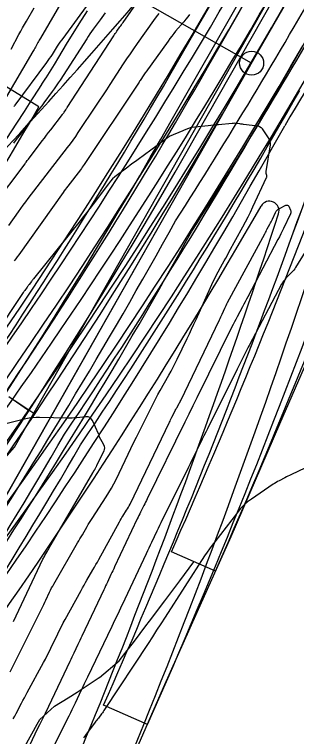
# Model space of a CAD drawing. Extents: x 658976 to 668726, y 639543 to 647196.
# Drawn here: x 662385.7 to 662444.4, y 643204.4 to 643354.6 of the extents above; entities that cross this region are included whole.
import ezdxf

# ---------------------------------------------------------------- set-up
doc = ezdxf.new("R2010")
doc.units = 0
for name, color, linetype in [('Ex_Major Contours', 7, 'Continuous'), ('Ex_Minor Contours', 7, 'Continuous'), ('R_Ramp 15 Degree_Min Ls', 7, 'Continuous'), ('R_Ramp 20 Degree Des Ls', 7, 'Continuous'), ('R_Ramp 20 Degree Des Ls Annot', 7, 'Continuous'), ('R_Ramp 20 Degree Existing Ramp', 7, 'Continuous'), ('R_Ramp 20 Degree_Min Ls', 7, 'Continuous')]:
    doc.layers.add(name, color=color, linetype=linetype)

msp = doc.modelspace()

# ---------------------------------------------------------------- linework, layer by layer
at = {"layer": 'Ex_Major Contours'}
msp.add_lwpolyline([(662415.7, 643354.8), (662415.17, 643354.06), (662414.65, 643353.32), (662411.2, 643348.52), (662410.46, 643347.47), (662409.74, 643346.42), (662409.02, 643345.36), (662408.32, 643344.29), (662405.53, 643339.99), (662404.83, 643338.92), (662404.13, 643337.85), (662403.42, 643336.78), (662402.71, 643335.71), (662398.92, 643330.02), (662398.38, 643329.23), (662397.83, 643328.45), (662397.26, 643327.67), (662396.69, 643326.91), (662388.51, 643316.28), (662387.98, 643315.6), (662387.46, 643314.9), (662386.95, 643314.21), (662386.45, 643313.51), (662384.44, 643310.69)], dxfattribs=at)
at = {"layer": 'Ex_Minor Contours'}
for points in [[(662381.3, 643314.79), (662387.9, 643323.54), (662387.96, 643323.62), (662388.02, 643323.7), (662388.08, 643323.78), (662388.14, 643323.86), (662388.38, 643324.19), (662388.44, 643324.27), (662388.5, 643324.35), (662388.56, 643324.44), (662388.63, 643324.52), (662391.49, 643328.31), (662391.92, 643328.88), (662392.36, 643329.46), (662392.8, 643330.03), (662393.24, 643330.61), (662395.71, 643333.81), (662395.79, 643333.93), (662395.88, 643334.04), (662395.96, 643334.16), (662396.04, 643334.28), (662396.37, 643334.76), (662396.45, 643334.88), (662396.53, 643335), (662396.6, 643335.12), (662396.68, 643335.25), (662406.37, 643350.17), (662406.53, 643350.4), (662406.68, 643350.63), (662406.84, 643350.86), (662407, 643351.09), (662407.65, 643352), (662407.82, 643352.22), (662407.98, 643352.45), (662408.14, 643352.68), (662408.3, 643352.91), (662416.29, 643364.43)], [(662396.33, 643358.64), (662391.1, 643349.67), (662390.96, 643349.44), (662390.83, 643349.21), (662390.7, 643348.97), (662390.58, 643348.74), (662390.08, 643347.8), (662389.95, 643347.57), (662389.82, 643347.33), (662389.69, 643347.1), (662389.56, 643346.87), (662383.57, 643336.67)], [(662385.62, 643335.42), (662385.74, 643335.57), (662385.85, 643335.73), (662392.44, 643344.59), (662392.73, 643345), (662393.02, 643345.42), (662393.31, 643345.83), (662393.59, 643346.26), (662394.68, 643347.96), (662394.95, 643348.38), (662395.24, 643348.8), (662395.53, 643349.21), (662395.82, 643349.62), (662401.21, 643356.99)], [(662385, 643347.34), (662386.64, 643350.41), (662387.02, 643351.12), (662387.41, 643351.82), (662387.8, 643352.52), (662388.2, 643353.22), (662389.83, 643356)], [(662404.58, 643354.96), (662404.24, 643354.46), (662403.89, 643353.97), (662403.53, 643353.48), (662402.1, 643351.52), (662401.75, 643351.03), (662401.4, 643350.53), (662401.06, 643350.03), (662400.73, 643349.52), (662395.22, 643340.95), (662394.82, 643340.34), (662394.41, 643339.73), (662393.99, 643339.14), (662393.56, 643338.55), (662391.82, 643336.2), (662391.38, 643335.61), (662390.94, 643335.03), (662390.5, 643334.44), (662390.06, 643333.86), (662387.69, 643330.71), (662387.14, 643329.99), (662386.6, 643329.27), (662386.06, 643328.55), (662385.53, 643327.83)], [(662422.13, 643354.6), (662421.73, 643354.09), (662421.32, 643353.58), (662420.9, 643353.08), (662419.23, 643351.1), (662418.82, 643350.6), (662418.41, 643350.1), (662418.02, 643349.58), (662417.64, 643349.06), (662413.01, 643342.61), (662412.88, 643342.42), (662412.75, 643342.23), (662412.62, 643342.04), (662412.49, 643341.85), (662411.99, 643341.07), (662411.86, 643340.88), (662411.74, 643340.68), (662411.61, 643340.49), (662411.48, 643340.3), (662400.19, 643323.36), (662400.01, 643323.09), (662399.82, 643322.82), (662399.63, 643322.56), (662399.43, 643322.3), (662396.79, 643318.86), (662396.55, 643318.55), (662396.31, 643318.23), (662396.07, 643317.91), (662395.84, 643317.59), (662386.59, 643304.61), (662386.28, 643304.18), (662385.97, 643303.75), (662385.65, 643303.33)], [(662384.82, 643217.86), (662391.4, 643231.05), (662391.6, 643231.47), (662391.81, 643231.9), (662392.02, 643232.32), (662392.22, 643232.75), (662393.02, 643234.45), (662393.23, 643234.88), (662393.44, 643235.3), (662393.66, 643235.71), (662393.89, 643236.12), (662398.84, 643244.68), (662399.09, 643245.11), (662399.33, 643245.54), (662399.58, 643245.96), (662399.83, 643246.39), (662400.81, 643248.1), (662401.06, 643248.52), (662401.32, 643248.94), (662401.58, 643249.36), (662401.85, 643249.78), (662404.78, 643254.24), (662405.34, 643255.13), (662405.87, 643256.03), (662406.37, 643256.96), (662406.84, 643257.9), (662409.37, 643263.15), (662409.93, 643264.32), (662410.49, 643265.48), (662411.06, 643266.64), (662411.63, 643267.79), (662414.25, 643273.07), (662414.67, 643273.9), (662415.1, 643274.72), (662415.54, 643275.54), (662415.99, 643276.35), (662417.82, 643279.58), (662418.27, 643280.39), (662418.71, 643281.21), (662419.13, 643282.04), (662419.54, 643282.87), (662421.61, 643287.17), (662422.08, 643288.16), (662422.55, 643289.16), (662423.01, 643290.16), (662423.47, 643291.17), (662426.46, 643297.81), (662426.75, 643298.43), (662427.05, 643299.06), (662427.36, 643299.67), (662427.68, 643300.28), (662429, 643302.72), (662429.32, 643303.32), (662429.65, 643303.93), (662429.98, 643304.54), (662430.32, 643305.14), (662433.22, 643310.42), (662433.77, 643311.44), (662434.3, 643312.47), (662434.81, 643313.5), (662435.31, 643314.55), (662438.13, 643320.66), (662438.17, 643320.75), (662438.18, 643320.86), (662438.18, 643320.96), (662438.16, 643321.06), (662438.06, 643321.48), (662438.03, 643321.58), (662438.02, 643321.69), (662438.02, 643321.8), (662438.03, 643321.9), (662438.92, 643327.46), (662438.95, 643327.85), (662438.9, 643328.23), (662438.77, 643328.59), (662438.57, 643328.93), (662437.26, 643330.77), (662437.2, 643330.84), (662437.14, 643330.91), (662437.06, 643330.98), (662436.99, 643331.03), (662436.67, 643331.24), (662436.58, 643331.29), (662436.5, 643331.33), (662436.41, 643331.35), (662436.31, 643331.37), (662433.35, 643331.71), (662433.16, 643331.74), (662432.96, 643331.76), (662432.77, 643331.78), (662432.57, 643331.81), (662431.79, 643331.92), (662431.59, 643331.94), (662431.4, 643331.95), (662431.2, 643331.94), (662431, 643331.93), (662428.15, 643331.66), (662427.61, 643331.61), (662427.07, 643331.56), (662426.53, 643331.5), (662425.99, 643331.44), (662422.55, 643331.06), (662422.39, 643331.03), (662422.23, 643331), (662422.08, 643330.95), (662421.93, 643330.89), (662421.33, 643330.63), (662421.18, 643330.56), (662421.03, 643330.5), (662420.88, 643330.43), (662420.73, 643330.37), (662417.91, 643329.19), (662417.87, 643329.17), (662417.82, 643329.15), (662417.78, 643329.13), (662417.74, 643329.1), (662417.59, 643328.98), (662417.55, 643328.95), (662417.51, 643328.92), (662417.47, 643328.9), (662417.43, 643328.87), (662417, 643328.57), (662416.92, 643328.51), (662416.84, 643328.45), (662416.75, 643328.39), (662416.67, 643328.32), (662411.4, 643324.42), (662410.86, 643324.03), (662410.32, 643323.63), (662409.79, 643323.23), (662409.25, 643322.83), (662407.11, 643321.24), (662406.6, 643320.82), (662406.11, 643320.37), (662405.66, 643319.89), (662405.24, 643319.37), (662402.06, 643315.12), (662401.39, 643314.24), (662400.72, 643313.36), (662400.03, 643312.49), (662399.34, 643311.63), (662389.67, 643299.59), (662389.56, 643299.45), (662389.44, 643299.31), (662389.33, 643299.16), (662389.22, 643299.02), (662388.77, 643298.44), (662388.66, 643298.3), (662388.55, 643298.15), (662388.44, 643298), (662388.33, 643297.86), (662387.86, 643297.2), (662387.75, 643297.05), (662387.63, 643296.89), (662387.52, 643296.73), (662387.41, 643296.56), (662375.65, 643279.04)], [(662454.02, 643317.88), (662444.17, 643301.96), (662443.98, 643301.67), (662443.78, 643301.4), (662443.56, 643301.14), (662443.33, 643300.89), (662442.16, 643299.71), (662441.9, 643299.42), (662441.66, 643299.12), (662441.44, 643298.8), (662441.25, 643298.47), (662434.51, 643285.77), (662434.29, 643285.36), (662434.08, 643284.95), (662433.87, 643284.53), (662433.67, 643284.12), (662432.85, 643282.46), (662432.64, 643282.04), (662432.44, 643281.63), (662432.23, 643281.21), (662432.03, 643280.8), (662425.84, 643268.41), (662425.48, 643267.68), (662425.12, 643266.96), (662424.76, 643266.23), (662424.41, 643265.5), (662422.97, 643262.59), (662422.62, 643261.87), (662422.26, 643261.14), (662421.9, 643260.42), (662421.54, 643259.69), (662416.44, 643249.45), (662416.15, 643248.87), (662415.87, 643248.28), (662415.59, 643247.7), (662415.31, 643247.11), (662414.2, 643244.77), (662413.93, 643244.18), (662413.65, 643243.6), (662413.37, 643243.01), (662413.1, 643242.43), (662408.65, 643233.01), (662408.35, 643232.37), (662408.05, 643231.74), (662407.75, 643231.11), (662407.45, 643230.47), (662406.25, 643227.93), (662405.95, 643227.3), (662405.65, 643226.66), (662405.34, 643226.03), (662405.04, 643225.4), (662400.87, 643216.73), (662400.55, 643216.06), (662400.22, 643215.38), (662399.9, 643214.71), (662399.58, 643214.03), (662398.31, 643211.33), (662397.98, 643210.66), (662397.66, 643209.98), (662397.33, 643209.31), (662397, 643208.65), (662392.92, 643200.54)], [(662385.47, 643208.12), (662385.76, 643208.66), (662386.04, 643209.21), (662387.19, 643211.38), (662387.48, 643211.93), (662387.77, 643212.47), (662388.06, 643213.01), (662388.35, 643213.55), (662391.75, 643219.8), (662392.15, 643220.53), (662392.54, 643221.28), (662392.91, 643222.02), (662393.28, 643222.78), (662394.72, 643225.8), (662395.09, 643226.55), (662395.46, 643227.3), (662395.85, 643228.04), (662396.25, 643228.78), (662399.57, 643234.8), (662399.87, 643235.34), (662400.17, 643235.88), (662400.48, 643236.42), (662400.79, 643236.95), (662402.03, 643239.09), (662402.34, 643239.63), (662402.65, 643240.16), (662402.95, 643240.7), (662403.25, 643241.25), (662407.52, 643249.04), (662407.69, 643249.35), (662407.88, 643249.66), (662408.06, 643249.97), (662408.26, 643250.27), (662409.04, 643251.47), (662409.24, 643251.77), (662409.42, 643252.08), (662409.59, 643252.39), (662409.75, 643252.71), (662417.93, 643269.76), (662418.06, 643270.03), (662418.19, 643270.29), (662418.32, 643270.56), (662418.45, 643270.83), (662419.06, 643272.04), (662419.15, 643272.23), (662419.25, 643272.42), (662419.35, 643272.61), (662419.46, 643272.8), (662419.88, 643273.54), (662419.98, 643273.73), (662420.08, 643273.91), (662420.18, 643274.1), (662420.28, 643274.3), (662428.34, 643291.08), (662428.49, 643291.38), (662428.63, 643291.68), (662428.77, 643291.98), (662428.9, 643292.28), (662429.45, 643293.49), (662429.59, 643293.79), (662429.73, 643294.08), (662429.88, 643294.38), (662430.03, 643294.67), (662437.75, 643308.98), (662437.88, 643309.23), (662438.02, 643309.48), (662438.15, 643309.73), (662438.29, 643309.98), (662438.84, 643310.98), (662438.97, 643311.23), (662439.1, 643311.48), (662439.23, 643311.73), (662439.35, 643311.99), (662440, 643313.41), (662440.16, 643313.68), (662440.35, 643313.91), (662440.57, 643314.1), (662440.84, 643314.26), (662442.16, 643314.89), (662442.35, 643314.95), (662442.5, 643314.93), (662442.63, 643314.85), (662442.74, 643314.69), (662443.11, 643313.91), (662443.18, 643313.72), (662443.2, 643313.53), (662443.18, 643313.33), (662443.11, 643313.14), (662441.65, 643310.07), (662441.37, 643309.5), (662441.09, 643308.93), (662440.8, 643308.36), (662440.51, 643307.79), (662434.21, 643295.89), (662433.93, 643295.36), (662433.66, 643294.84), (662433.38, 643294.31), (662433.1, 643293.79), (662431.99, 643291.7), (662431.71, 643291.17), (662431.44, 643290.65), (662431.17, 643290.12), (662430.91, 643289.59), (662423.66, 643274.86), (662423.45, 643274.43), (662423.24, 643274.01), (662423.03, 643273.59), (662422.82, 643273.17), (662421.98, 643271.48), (662421.77, 643271.06), (662421.56, 643270.63), (662421.35, 643270.21), (662421.14, 643269.79), (662413.31, 643253.87), (662413.14, 643253.53), (662412.97, 643253.18), (662412.8, 643252.83), (662412.62, 643252.48), (662411.93, 643251.09), (662411.76, 643250.74), (662411.59, 643250.4), (662411.42, 643250.05), (662411.25, 643249.7), (662406.53, 643239.68), (662406.34, 643239.29), (662406.15, 643238.89), (662405.97, 643238.49), (662405.78, 643238.1), (662405.03, 643236.51), (662404.84, 643236.12), (662404.66, 643235.72), (662404.47, 643235.33), (662404.28, 643234.93), (662399.72, 643225.28), (662399.52, 643224.84), (662399.31, 643224.4), (662399.1, 643223.95), (662398.88, 643223.52), (662398.04, 643221.76), (662397.83, 643221.32), (662397.62, 643220.88), (662397.41, 643220.44), (662397.2, 643220), (662392.79, 643210.68), (662392.56, 643210.19), (662392.33, 643209.71), (662392.09, 643209.23), (662391.86, 643208.75), (662390.89, 643206.84), (662390.65, 643206.36), (662390.42, 643205.88), (662390.18, 643205.4), (662389.95, 643204.91), (662385.29, 643195.07)], [(662385.52, 643228.3), (662391.62, 643241.27), (662391.72, 643241.47), (662391.81, 643241.66), (662391.92, 643241.84), (662392.02, 643242.03), (662392.45, 643242.77), (662392.55, 643242.95), (662392.66, 643243.14), (662392.77, 643243.32), (662392.87, 643243.51), (662401.99, 643259.24), (662402.03, 643259.31), (662402.07, 643259.38), (662402.11, 643259.45), (662402.16, 643259.52), (662402.34, 643259.8), (662402.38, 643259.86), (662402.42, 643259.93), (662402.46, 643260.01), (662402.5, 643260.08), (662402.69, 643260.48), (662402.74, 643260.57), (662402.78, 643260.67), (662402.82, 643260.76), (662402.87, 643260.85), (662404.34, 643263.81), (662404.46, 643264.13), (662404.49, 643264.44), (662404.44, 643264.75), (662404.32, 643265.05), (662403.35, 643266.81), (662403.33, 643266.85), (662403.32, 643266.89), (662403.32, 643266.94), (662403.33, 643266.98), (662403.4, 643267.2), (662403.4, 643267.23), (662403.4, 643267.24), (662403.38, 643267.26), (662403.36, 643267.27), (662403.27, 643267.3), (662403.25, 643267.31), (662403.23, 643267.33), (662403.21, 643267.34), (662403.2, 643267.37), (662401.92, 643270.14), (662401.69, 643270.51), (662401.38, 643270.77), (662401.01, 643270.9), (662400.57, 643270.91), (662398.66, 643270.72), (662398.18, 643270.68), (662397.7, 643270.65), (662397.22, 643270.64), (662396.74, 643270.64), (662390.89, 643270.75), (662390.19, 643270.74), (662389.49, 643270.68), (662388.79, 643270.59), (662388.1, 643270.45), (662384.21, 643269.53)], [(662452.17, 643263.13), (662443.21, 643258.87), (662442.9, 643258.71), (662442.58, 643258.56), (662442.27, 643258.4), (662441.96, 643258.24), (662440.72, 643257.59), (662440.41, 643257.42), (662440.11, 643257.25), (662439.81, 643257.06), (662439.52, 643256.87), (662435.01, 643253.81), (662434.19, 643253.2), (662433.43, 643252.54), (662432.72, 643251.81), (662432.06, 643251.03), (662427.36, 643244.93), (662426.81, 643244.21), (662426.28, 643243.47), (662425.76, 643242.72), (662425.26, 643241.96), (662417.02, 643229.22), (662416.14, 643227.86), (662415.26, 643226.5), (662414.38, 643225.15), (662413.49, 643223.79), (662404.46, 643210.02), (662404.3, 643209.8), (662404.15, 643209.57), (662403.99, 643209.35), (662403.82, 643209.13), (662403.16, 643208.25), (662402.99, 643208.04), (662402.83, 643207.82), (662402.66, 643207.6), (662402.5, 643207.38), (662400.45, 643204.66), (662400.06, 643204.12)]]:
    msp.add_lwpolyline(points, dxfattribs=at)
at = {"layer": 'R_Ramp 15 Degree_Min Ls'}
msp.add_line((662366.83, 643224.34), (662444, 643360.27), dxfattribs=at)
msp.add_lwpolyline([(662384.52, 643275.14), (662388.63, 643272.28)], dxfattribs=at)
for centre, radius, start, end in [((660965.98, 643845.41), 1582, 336.19579, 343.75192), ((661447.49, 643926.02), 1132.42, 314.88005, 330.41509), ((661447.49, 643926.02), 1138.42, 314.88005, 330.41509), ((661447.49, 643926.02), 1145.92, 314.88005, 330.41509), ((660965.98, 643845.41), 1572, 336.19579, 341.94022), ((661447.49, 643926.02), 1153.42, 314.88005, 330.41509), ((661447.49, 643926.02), 1157.42, 314.88005, 330.41509)]:
    msp.add_arc(centre, radius, start, end, dxfattribs=at)
at = {"layer": 'R_Ramp 20 Degree Des Ls'}
msp.add_line((662427.51, 643238.77), (662418.36, 643242.8), dxfattribs=at)
for points in [[(662427.51, 643238.77), (662430.75, 643246), (662435.83, 643257.73), (662440.92, 643269.46), (662446, 643281.2), (662451.09, 643292.93), (662458.73, 643310.27), (662466.37, 643327.6), (662475.76, 643348.86), (662485.15, 643370.11), (662494.32, 643390.79), (662503.49, 643411.46), (662511.68, 643430.12), (662519.87, 643448.78), (662526.5, 643463.23), (662533.13, 643477.7), (662541, 643496.65), (662548.93, 643514.35), (662556.85, 643532.04), (662564.5, 643549.36), (662572.15, 643566.67), (662577.91, 643579.87), (662581.37, 643587.65)], [(662390.96, 643207.96), (662394.05, 643210.7), (662396.88, 643212.48), (662398.75, 643213.66), (662403.3, 643216.66), (662403.36, 643216.71), (662407.49, 643220.13), (662408.67, 643221.66), (662410.67, 643224.27), (662413.04, 643227.4), (662413.82, 643228.43), (662416.96, 643232.6), (662417.38, 643233.17), (662420.08, 643236.79), (662423, 643240.75)], [(662387.89, 643202.33), (662390.41, 643206.95), (662390.96, 643207.96)]]:
    msp.add_lwpolyline(points, dxfattribs=at)
for centre, radius, start, end in [((660980.08, 643877.26), 1582, 336.19664, 343.75289), ((661483.32, 644156.78), 1224.78, 315.33337, 322.03723), ((660980.09, 643877.29), 1572, 336.19566, 341.94017), ((661447.45, 643932.98), 1138.42, 318.65889, 330.41509), ((661447.45, 643932.98), 1153.42, 327.40539, 330.41509), ((661447.45, 643932.98), 1157.42, 327.40539, 330.41509), ((661403.5, 643873.81), 1160.9, 322.28676, 331.03678), ((661403.11, 643874.07), 1165.36, 322.27257, 331.02259)]:
    msp.add_arc(centre, radius, start, end, dxfattribs=at)
at = {"layer": 'R_Ramp 20 Degree Des Ls Annot'}
for p, q in [((662385.7, 643264.6), (662443.97, 643367.23)), ((662307.75, 643176.01), (662385.7, 643264.6))]:
    msp.add_line(p, q, dxfattribs=at)
msp.add_arc((661447.45, 643932.98), 1145.92, 318.65536, 330.41509, dxfattribs=at)
at = {"layer": 'R_Ramp 20 Degree Existing Ramp'}
for p, q in [((662423.29, 643351.12), (662529.68, 643538.53)), ((662428.5, 643348.16), (662534.9, 643535.57)), ((662435.03, 643344.45), (662541.42, 643531.86)), ((662441.55, 643340.75), (662461.83, 643376.48)), ((662370.49, 643230.78), (662435.03, 643344.45)), ((662413.4, 643206.89), (662404.25, 643210.93))]:
    msp.add_line(p, q, dxfattribs=at)
for points in [[(662435.03, 643344.45), (662348.06, 643393.82), (662261.1, 643443.2)], [(662390.79, 643335.36), (662386.6, 643337.91), (662382.25, 643340.56)], [(662385.76, 643274.28), (662389.91, 643271.49)]]:
    msp.add_lwpolyline(points, dxfattribs=at)
msp.add_circle((662435.03, 643344.45), 2.5, dxfattribs=at)
for centre, radius, start, end in [((660965.98, 643845.41), 1582, 336.19578, 343.75192), ((660965.98, 643845.41), 1572, 336.19578, 341.94017), ((661438.51, 643910.21), 1132.42, 326.125, 330.41509), ((661438.51, 643910.21), 1138.42, 326.125, 330.41509), ((661438.51, 643910.21), 1145.92, 317.39933, 330.41509), ((661438.51, 643910.21), 1153.42, 326.125, 330.41509), ((661438.51, 643910.21), 1157.42, 326.125, 330.41509), ((661427.91, 643896.11), 1114.26, 318.30592, 329.78466), ((661391.67, 643850.73), 1161.61, 321.12519, 329.85086), ((661391.67, 643850.73), 1165.6, 321.11242, 329.83808)]:
    msp.add_arc(centre, radius, start, end, dxfattribs=at)
at = {"layer": 'R_Ramp 20 Degree_Min Ls'}
for p, q in [((662418.3, 643332.43), (662517.2, 643506.62)), ((662423.52, 643329.46), (662522.42, 643503.66)), ((662436.57, 643322.06), (662441.9, 643331.45))]:
    msp.add_line(p, q, dxfattribs=at)
for points in [[(662393.58, 643161.83), (662398.01, 643171.97), (662404.16, 643186.06), (662410.43, 643200.32), (662416.7, 643214.59), (662423.72, 643230.3), (662430.75, 643246), (662435.83, 643257.73), (662440.92, 643269.46), (662446, 643281.2), (662451.09, 643292.93), (662458.73, 643310.27), (662466.37, 643327.6), (662475.76, 643348.86), (662485.15, 643370.11)], [(662384.13, 643328.81), (662386.2, 643331.99), (662387.77, 643334.41), (662388.83, 643336.04), (662391.39, 643340.03), (662391.43, 643340.1), (662392.21, 643341.32), (662392.27, 643341.4), (662394.01, 643344.19), (662394.92, 643345.71), (662396.54, 643348.42), (662399.19, 643352.67), (662400.87, 643355.31)]]:
    msp.add_lwpolyline(points, dxfattribs=at)
for centre, radius, start, end in [((662630.02, 643222.29), 217.5, 140.8724, 149.874), ((660945.75, 643799.55), 1582.06, 336.228, 343.78401), ((661433.53, 643891.52), 1132.42, 316.22398, 330.41509), ((661433.53, 643891.52), 1138.42, 316.22398, 330.41509), ((661433.53, 643891.52), 1153.42, 324.5768, 330.41509), ((662438.73, 643313.75), 2, 341.9432, 150.1107), ((661433.53, 643891.52), 1157.42, 324.5733, 330.11066), ((660946.05, 643800.39), 1572, 336.19591, 341.94316)]:
    msp.add_arc(centre, radius, start, end, dxfattribs=at)

doc.saveas('drawing.dxf')
